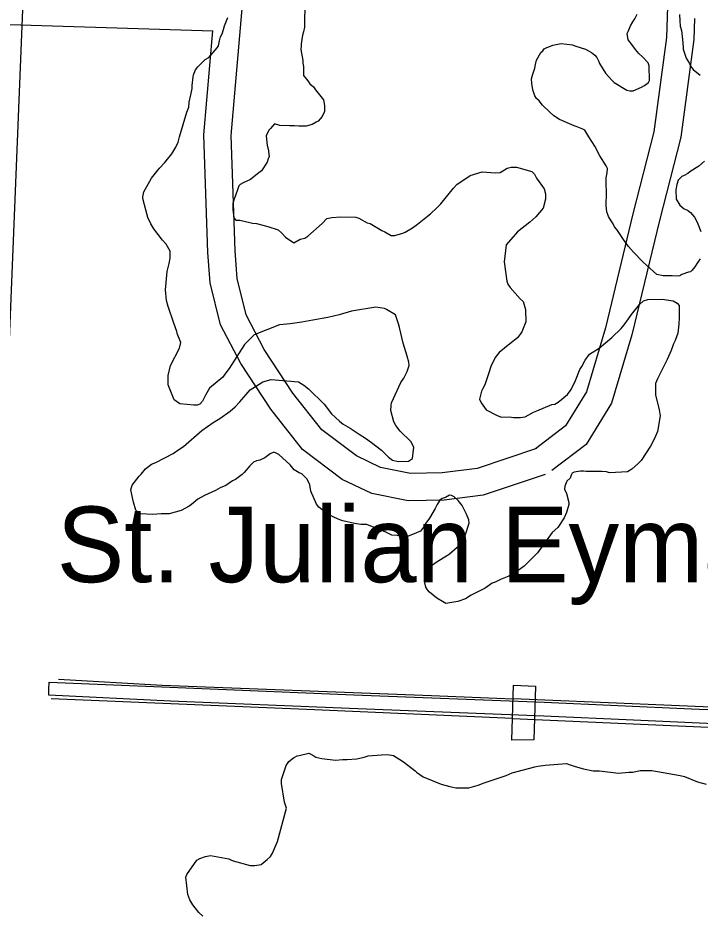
# Model space of a CAD drawing. Extents: x 3677843 to 3715951, y 511991 to 537744.
# Drawn here: x 3693064 to 3693812, y 524461 to 525446 of the extents above; entities that cross this region are included whole.
import ezdxf

# ---------------------------------------------------------------- set-up
doc = ezdxf.new("R2010")
doc.units = 0
for name, color, linetype in [('V-BLDG-IDEN', 7, 'Continuous'), ('V-BRDG-OTLN', 7, 'Continuous'), ('V-ROAD-CNTR', 7, 'Continuous'), ('V-RRAP-FSHR', 7, 'Continuous'), ('V-SITE-VEGE', 7, 'Continuous'), ('V-TOPO-SHOR', 7, 'Continuous')]:
    doc.layers.add(name, color=color, linetype=linetype)

msp = doc.modelspace()

# ---------------------------------------------------------------- linework, layer by layer
at = {"layer": 'V-BRDG-OTLN'}
msp.add_lwpolyline([(3693605.98, 524653.9), (3693607.63, 524714.1), (3693632.03, 524712.97), (3693630.1, 524654.09)], close=True, dxfattribs=at)
at = {"layer": 'V-ROAD-CNTR'}
for points in [[(3693164.21, 527810.55), (3693013.77, 524096.54), (3692955.35, 522772.91), (3692937.19, 522304.73)], [(3693811.41, 526310.02), (3693806.25, 526195.37), (3693805.47, 525908.72), (3693783.58, 525672.63), (3693775.65, 525424.66), (3693761.85, 525321.03), (3693738.66, 525231.12), (3693708.52, 525106.19), (3693687.68, 525035.83), (3693664.8, 524998.65), (3693631.73, 524973.4)], [(3693633.12, 524973.67), (3693567.85, 524951.91), (3693529.64, 524947.19), (3693494.75, 524946.49), (3693461.71, 524953.1), (3693435.53, 524965.55), (3693397.39, 524994.4), (3693365.74, 525034.34), (3693334.39, 525082.35), (3693314.53, 525120.3), (3693304.66, 525160.05), (3693302.55, 525190.48), (3693298.14, 525317.16), (3693319.41, 525562.18), (3693323.11, 525757.86), (3693339.84, 525983.32), (3693348.14, 526182.14), (3693348.4, 526189.81)], [(3692996.37, 525440.77), (3693277.98, 525431.76)], [(3693806.33, 525445.31), (3693805.59, 525422.19), (3693791.35, 525315.28), (3693767.77, 525223.85), (3693737.51, 525098.4), (3693715.31, 525023.5), (3693687.43, 524978.18), (3693649.94, 524949.55)], [(3693642.61, 524945.21), (3693574.5, 524922.5), (3693531.78, 524917.22), (3693492.08, 524916.43), (3693452.18, 524924.41), (3693419.88, 524939.78), (3693376.24, 524972.78), (3693341.38, 525016.78), (3693308.48, 525067.16), (3693286.28, 525109.58), (3693274.92, 525155.36), (3693272.59, 525188.92), (3693268.09, 525317.94), (3693277.98, 525431.76)]]:
    msp.add_lwpolyline(points, dxfattribs=at)
at = {"layer": 'V-RRAP-FSHR'}
for points in [[(3693108.65, 524720.72), (3693222.52, 524714.05), (3693517.61, 524702.98), (3693607.22, 524699.07)], [(3693606.63, 524677.46), (3693389.29, 524687), (3693100.66, 524699.31)], [(3694291.85, 524668.89), (3694209.71, 524672.61), (3693971.14, 524683.84), (3693746.56, 524693.42), (3693607.22, 524699.07)], [(3693606.63, 524677.46), (3693879.4, 524665.75), (3694159.92, 524653.78), (3694220.73, 524651.43), (3694290.51, 524640.63)]]:
    msp.add_lwpolyline(points, dxfattribs=at)
at = {"layer": 'V-SITE-VEGE'}
for points in [[(3693378.87, 525454.89), (3693378.4, 525445.61), (3693378.48, 525435.79), (3693377.43, 525430.88), (3693376.37, 525427.05), (3693374.81, 525417.76), (3693374.83, 525415.58)], [(3693675.08, 525415.36), (3693686.73, 525411.69), (3693693.42, 525407.93), (3693696.78, 525405.23), (3693699.03, 525402.5), (3693701.31, 525398.13), (3693701.9, 525395.93), (3693708.7, 525385.55), (3693715.45, 525377.93), (3693718.25, 525375.22), (3693732.2, 525366.62), (3693735.52, 525366.12), (3693738.83, 525366.17), (3693748.15, 525370.19), (3693751.43, 525371.9), (3693755.79, 525375.29), (3693756.86, 525377.51), (3693756.6, 525393.52), (3693755.44, 525396.81), (3693749.26, 525403.34), (3693745.33, 525407.14), (3693741.39, 525411.49), (3693737.44, 525416.94), (3693733.49, 525421.84), (3693732.27, 525429), (3693733.34, 525431.23), (3693736, 525437.35), (3693738.68, 525441.81), (3693740.83, 525445.16), (3693743.52, 525450.17)], [(3693789.89, 525449.83), (3693790.01, 525442.66), (3693790.66, 525437.15), (3693791.84, 525432.2), (3693793.11, 525422.28), (3693793.8, 525414.01), (3693793.84, 525411.8), (3693797.31, 525401.93), (3693800.72, 525395.91), (3693801.88, 525393.17)], [(3693416.53, 525120.3), (3693404.01, 525117.46), (3693387.67, 525114.6), (3693375.69, 525112.32), (3693362.61, 525110.58), (3693351.17, 525109.39), (3693323.44, 525098.26), (3693312.62, 525087.8), (3693295.93, 525061.49), (3693291.07, 525055.45), (3693288.91, 525052.16), (3693274.29, 525040.04), (3693269.99, 525032.36), (3693266.77, 525025.79), (3693263.52, 525022.49), (3693260.8, 525021.38), (3693256.99, 525021.35), (3693241.7, 525022.86), (3693235.67, 525027.17), (3693228.99, 525043.48), (3693228.9, 525053.84), (3693231.54, 525064.77), (3693241.2, 525083.94), (3693242.79, 525089.96), (3693238.89, 525099.74), (3693238.33, 525101.92), (3693234.97, 525111.16), (3693228.82, 525129.66), (3693227.13, 525136.19), (3693225.95, 525147.64), (3693227.96, 525167.83), (3693230.07, 525176.58), (3693231.11, 525182.59), (3693231.05, 525190.22), (3693226.62, 525197.82), (3693222.77, 525202.15), (3693213.39, 525214.62), (3693210.08, 525220.05), (3693206.75, 525227.11), (3693201.12, 525247.79), (3693201.1, 525249.97), (3693202.15, 525255.44), (3693210.75, 525270.23), (3693219.39, 525281.21), (3693225.34, 525287.27), (3693232.9, 525297.14), (3693237.2, 525304.27), (3693239.88, 525309.75), (3693241.47, 525315.76), (3693249.43, 525342.55), (3693251.57, 525348.02), (3693252.07, 525353.48), (3693253.64, 525361.68), (3693255.21, 525368.78), (3693255.19, 525372.05), (3693256.2, 525381.33), (3693256.73, 525383.52), (3693258.87, 525388.99), (3693261.56, 525392.29), (3693269.68, 525400.53), (3693273.48, 525402.75), (3693282.67, 525413.19), (3693284.28, 525415.38), (3693285.33, 525420.84), (3693286.39, 525425.22), (3693288, 525428.5), (3693289.59, 525433.43), (3693290.65, 525437.25), (3693294.39, 525446.56)], [(3693374.83, 525415.58), (3693374.32, 525411.21), (3693376.6, 525399.23), (3693376.62, 525396.51), (3693377.2, 525392.69), (3693377.28, 525382.88), (3693382.24, 525376.92), (3693384.45, 525373.66), (3693388.29, 525370.42), (3693390.5, 525367.17), (3693399.31, 525356.33), (3693400.46, 525349.8), (3693400.51, 525343.25), (3693397.83, 525337.77), (3693393.51, 525332.83), (3693391.33, 525331.72), (3693386.99, 525328.96), (3693380.46, 525327.27), (3693372.28, 525327.2), (3693367.37, 525327.7), (3693361.91, 525327.66), (3693351.55, 525328.12), (3693345.53, 525329.71), (3693341.21, 525324.76), (3693339.59, 525323.11), (3693337.44, 525319.28), (3693336.37, 525316.54), (3693337.55, 525306.19), (3693338.67, 525302.38), (3693339.83, 525294.21), (3693338.76, 525291.47), (3693337.7, 525287.64), (3693331.23, 525278.32), (3693326.89, 525275.01), (3693319.31, 525268.95), (3693311.16, 525265.06), (3693307.9, 525263.4), (3693306.28, 525261.75), (3693305.75, 525259.56), (3693302.55, 525250.26), (3693301.48, 525247.53), (3693299.89, 525242.61)], [(3693812.55, 525181.89), (3693809.85, 525177.98), (3693806.62, 525172.96), (3693803.37, 525169.04), (3693801.75, 525167.36), (3693799.54, 525167.32), (3693792.41, 525164.44), (3693790.22, 525163.3), (3693787.47, 525162.7), (3693781.94, 525163.17), (3693772.01, 525163), (3693764.8, 525164.54), (3693757.52, 525171.04), (3693749.66, 525178.64), (3693739.55, 525188.96), (3693733.93, 525195.49), (3693728.28, 525203.13), (3693720.92, 525214.05), (3693718.67, 525216.77), (3693716.96, 525220.06), (3693714.69, 525223.33), (3693711.85, 525228.25), (3693710.12, 525233.2), (3693709.44, 525240.36), (3693709.35, 525245.88), (3693709.86, 525248.65), (3693709.49, 525270.73), (3693710.5, 525276.27), (3693710.98, 525280.69), (3693709.27, 525283.97), (3693702.47, 525294.9), (3693696.78, 525305.3), (3693690.53, 525315.69), (3693686, 525322.79), (3693683.77, 525323.85), (3693676.54, 525327.05), (3693674.32, 525327.56), (3693658.2, 525334.47), (3693652.06, 525338.79), (3693647.57, 525342.58), (3693639.72, 525350.18), (3693635.77, 525355.08), (3693632.97, 525357.8), (3693631.27, 525360.53), (3693628.95, 525367.11), (3693627.73, 525374.27), (3693627.64, 525379.24), (3693628.68, 525383.12), (3693631.31, 525390.89), (3693631.8, 525394.77), (3693632.83, 525399.75), (3693637.66, 525408.11), (3693639.83, 525409.81), (3693641.46, 525412.04), (3693644.19, 525413.74), (3693646.39, 525414.33), (3693650.77, 525416.06), (3693660.13, 525417.87), (3693672.3, 525416.42), (3693675.08, 525415.36)], [(3693801.88, 525393.17), (3693804.7, 525389.35), (3693812.52, 525383.4)], [(3693299.89, 525242.61), (3693299.94, 525236.06), (3693301.11, 525226.8), (3693303.31, 525224.09), (3693307.68, 525224.12), (3693318.61, 525221.49), (3693321.34, 525220.96), (3693325.71, 525220.45), (3693338.28, 525217.29), (3693349.77, 525213.56), (3693353.61, 525209.78), (3693357.47, 525205.44), (3693366.79, 525199.52), (3693373.85, 525203.4), (3693378.75, 525204.53), (3693382, 525206.74), (3693397.71, 525220.5), (3693403.12, 525226), (3693408.56, 525227.14), (3693418.37, 525227.77), (3693434.74, 525227.35), (3693438.02, 525226.29), (3693447.33, 525221.46), (3693450.61, 525220.39), (3693463.22, 525212.86), (3693466.51, 525211.25), (3693473.63, 525207.49), (3693477.45, 525207.52), (3693486.16, 525209.78), (3693488.88, 525210.89), (3693497.01, 525215.87), (3693502.44, 525219.73), (3693513.27, 525228.55), (3693516.52, 525231.3), (3693523.56, 525237.9), (3693527.89, 525242.3), (3693541.93, 525259.33), (3693545.71, 525263.18), (3693560.36, 525273.12), (3693573.42, 525277.04), (3693587.61, 525276.07), (3693593.06, 525276.66), (3693600.66, 525281.08), (3693605.01, 525282.21), (3693611.01, 525282.26), (3693627.96, 525277.49), (3693630.71, 525274.79), (3693632.93, 525270.44), (3693641.21, 525258.51), (3693642.89, 525253.07), (3693642.94, 525247.07), (3693640.29, 525237.23), (3693632.19, 525227.89), (3693625.69, 525221.84), (3693612.14, 525211.36), (3693599.71, 525197.08), (3693597.68, 525178.51), (3693600.58, 525157.27), (3693601.7, 525154), (3693603.92, 525150.2), (3693614.93, 525137.75), (3693618.22, 525135.05), (3693621.02, 525126.35), (3693621.14, 525112.71), (3693616.86, 525101.77), (3693612.01, 525095.18), (3693603.88, 525088.57), (3693591.96, 525079.2), (3693587.64, 525073.71), (3693582.81, 525063.85), (3693580.69, 525056.74), (3693576.43, 525043.62), (3693573.74, 525038.69), (3693572.67, 525036.49), (3693570.56, 525027.75), (3693572.23, 525023.95), (3693577.75, 525016.36), (3693589.8, 525009.91), (3693594.72, 525008.31), (3693603.45, 525008.39), (3693607.82, 525007.87), (3693615.45, 525007.94), (3693620.36, 525008.52), (3693629.59, 525013.51), (3693633.39, 525015.18), (3693649.7, 525021.86), (3693652.97, 525022.43), (3693656.77, 525024.64), (3693667.06, 525032.91), (3693670.84, 525038.39), (3693675.67, 525048.25), (3693680.47, 525060.29), (3693682.63, 525063.58), (3693686.39, 525070.7), (3693691.24, 525077.29), (3693701.55, 525083.92), (3693715.64, 525095.49), (3693725.92, 525105.39), (3693729.16, 525109.24), (3693734.01, 525115.82), (3693737.25, 525120.76)], [(3693817.4, 525289.08), (3693810.87, 525283.45), (3693801.03, 525277.21), (3693798.85, 525275.52), (3693795.02, 525273.25), (3693792.28, 525272.1), (3693788.48, 525268.17), (3693786.91, 525263.18), (3693785.9, 525257.64), (3693786.07, 525247.15), (3693790.05, 525240.59), (3693795.08, 525236.81), (3693798.42, 525235.21), (3693801.77, 525232.5), (3693806.27, 525227.61), (3693809.12, 525222.14), (3693813.16, 525211.71)], [(3693737.25, 525120.76), (3693745.89, 525131.74), (3693750.22, 525135.59), (3693755.11, 525137.27), (3693770.93, 525137.4), (3693782.94, 525135.86), (3693787.33, 525133.17), (3693789.53, 525130.46), (3693789.64, 525117.37), (3693789.15, 525110.28), (3693788.14, 525100.45), (3693784.94, 525092.24), (3693783.33, 525088.41), (3693780.66, 525081.3), (3693776.38, 525071.45), (3693765.65, 525050.08), (3693763.51, 525045.16), (3693763.61, 525032.61), (3693767.56, 525016.28), (3693768.71, 525009.75), (3693765.58, 524992.27), (3693762.37, 524984.6), (3693758.07, 524976.39), (3693747.84, 524960.48), (3693744.59, 524957.19), (3693737.55, 524951.13), (3693732.67, 524948.36), (3693713.04, 524947.11), (3693709.76, 524948.17), (3693704.3, 524948.67), (3693687.4, 524948.53), (3693684.66, 524949.05), (3693681.39, 524949.03), (3693674.31, 524947.88), (3693672.14, 524946.77), (3693671.06, 524944.58), (3693670, 524941.3), (3693666.21, 524937.99), (3693664.07, 524932.52), (3693663.56, 524929.24), (3693665.77, 524924.36), (3693668.58, 524914.56), (3693668.6, 524912.38), (3693665.95, 524903.63), (3693663.27, 524897.61), (3693656.26, 524887.19), (3693650.31, 524881.68), (3693634.13, 524859.19), (3693619.52, 524844.89), (3693613.02, 524839.92), (3693602.71, 524833.84), (3693593.46, 524829.94), (3693587.49, 524827.17), (3693584.22, 524826.05), (3693576.63, 524820.53), (3693561.43, 524812.77), (3693554.91, 524808.9), (3693546.75, 524806.1), (3693533.68, 524803.81), (3693529.85, 524805.96), (3693523.82, 524809.73), (3693515.58, 524816.21), (3693513.38, 524818.92), (3693511.72, 524821.63), (3693510.58, 524826.53), (3693511.59, 524836.9), (3693517.52, 524845.14), (3693522.95, 524849), (3693535.43, 524856.74), (3693537.6, 524858.39), (3693548.43, 524867.75), (3693551.12, 524871.59), (3693554.89, 524878.17), (3693559.14, 524891.84), (3693558.56, 524895.66), (3693556.33, 524901.64), (3693551.34, 524911.41), (3693546.93, 524916.83), (3693542.54, 524920.61), (3693539.8, 524922.23), (3693537.61, 524922.75), (3693533.27, 524919.99), (3693529.46, 524918.87), (3693526.75, 524917.21), (3693524.06, 524912.28), (3693521.92, 524907.9), (3693515.46, 524897.48), (3693511.68, 524891.99), (3693508.99, 524887.61), (3693505.75, 524883.22), (3693497.06, 524879.33), (3693492.16, 524877.65), (3693474.16, 524878.59), (3693471.97, 524879.67), (3693467.04, 524882.35), (3693460.47, 524885.03), (3693446.79, 524890.37), (3693440.24, 524890.32), (3693433.15, 524891.35), (3693420.57, 524894.52), (3693417.29, 524895.58)], [(3693417.29, 524895.58), (3693411.27, 524898.26), (3693403.6, 524902.01), (3693395.92, 524907.95), (3693394.27, 524909.57), (3693391.51, 524912.82), (3693385.4, 524926.95), (3693384.25, 524934.03), (3693381.47, 524940.01), (3693375.42, 524945.96), (3693372.69, 524947.03), (3693367.21, 524950.26), (3693362.8, 524955.68), (3693350.16, 524967.03), (3693347.42, 524968.64), (3693344.68, 524969.71), (3693340.88, 524968.04), (3693334.91, 524963.63), (3693329.48, 524960.85), (3693325.67, 524960.28), (3693322.41, 524958.62), (3693318.62, 524954.77), (3693312.14, 524947.62), (3693309.97, 524945.42), (3693302.93, 524939.91), (3693299.67, 524938.25), (3693292.07, 524933.28), (3693286.1, 524930.5), (3693280.67, 524927.73), (3693268.71, 524922.17), (3693261.65, 524918.3), (3693254.61, 524912.24), (3693251.9, 524910.58), (3693243.21, 524905.6), (3693230.15, 524902.22), (3693221.43, 524902.15), (3693211.61, 524901.52), (3693199.06, 524901.96), (3693196.87, 524903.04), (3693193.57, 524906.28), (3693190.77, 524914.99), (3693187.93, 524928.6), (3693189.53, 524933.52), (3693197.08, 524943.4), (3693199.25, 524945.6), (3693204.11, 524951.64), (3693210.61, 524956.6), (3693215.51, 524958.28), (3693234.52, 524968.25), (3693240.48, 524972.67), (3693245.91, 524975.99), (3693265.94, 524993.6), (3693278.41, 525002.43), (3693285.47, 525006.85), (3693296.86, 525014.59), (3693302.27, 525019.54), (3693307.68, 525025.04), (3693319.03, 525038.22), (3693321.74, 525039.88), (3693332.59, 525047.06), (3693341.85, 525049.32), (3693371.86, 525046.84), (3693377.9, 525043.07), (3693382.84, 525039.29), (3693399.88, 525022.52), (3693408.15, 525011.68), (3693416.95, 525003.57), (3693420.79, 525000.33), (3693428.46, 524996.03), (3693438.33, 524989.57), (3693445.46, 524985.27), (3693452.05, 524980.41), (3693463.02, 524971.78), (3693470.73, 524964.2), (3693475.11, 524960.97), (3693481.13, 524959.38), (3693492.58, 524960.02), (3693496.92, 524962.78), (3693498.45, 524975.34), (3693495.13, 524981.31), (3693483.58, 524992.67), (3693478.62, 524999.17), (3693476.41, 525002.97), (3693473.03, 525015.49), (3693473.53, 525020.95), (3693474.05, 525023.68), (3693484.23, 525046.13), (3693487.46, 525051.06), (3693491.22, 525058.19), (3693493.35, 525064.75), (3693492.77, 525068.56), (3693491.08, 525075.09), (3693486.6, 525089.24), (3693482.65, 525106.66), (3693481.52, 525110.47), (3693478.17, 525120.26), (3693468.3, 525126.18), (3693466.11, 525127.25), (3693456.82, 525128.81), (3693430.13, 525124.23), (3693416.53, 525120.3)], [(3693267.06, 524460.71), (3693262.66, 524465.04), (3693256.05, 524473.17), (3693252.73, 524478.6), (3693250.5, 524484.58), (3693248.16, 524503.65), (3693249.23, 524506.39), (3693260.55, 524522.3), (3693263.81, 524523.96), (3693269.79, 524526.19), (3693275.24, 524527.33), (3693295.45, 524523.68), (3693297.64, 524522.61), (3693300.38, 524521.53), (3693318.96, 524516.23), (3693323.87, 524516.27), (3693330.96, 524517.42), (3693337.45, 524522.93), (3693341.25, 524526.23), (3693343.4, 524530.07), (3693348.75, 524542.66), (3693358.81, 524579.29), (3693356.57, 524585.82), (3693353.13, 524606.51), (3693353.09, 524610.88), (3693358.42, 524626.19), (3693361.11, 524630.58), (3693366.54, 524634.44), (3693370.33, 524636.66), (3693372.51, 524637.22), (3693383.4, 524639.49), (3693387.79, 524637.34), (3693391.08, 524635.19), (3693397.63, 524633.6), (3693412.37, 524632.09), (3693420, 524632.7), (3693425.46, 524632.74), (3693435.81, 524633.38), (3693443.98, 524635.08)], [(3693443.98, 524635.08), (3693448.33, 524636.75), (3693463.05, 524637.96), (3693469.05, 524638.01), (3693476.15, 524636.98), (3693487.12, 524629.98), (3693499.74, 524620.27), (3693501.39, 524618.64), (3693508.52, 524613.79), (3693528.22, 524605.77), (3693538.06, 524603.13), (3693544.62, 524601.55), (3693558.8, 524601.66), (3693569.14, 524604.47), (3693575.66, 524607.26), (3693599.6, 524615.09), (3693602.86, 524616.75), (3693606.12, 524617.87), (3693631.16, 524624.62), (3693634.42, 524625.19), (3693642.6, 524626.35), (3693666.04, 524628.18), (3693668.77, 524627.11), (3693675.33, 524624.98), (3693684.63, 524622.33), (3693695.01, 524620.24), (3693702.1, 524620.3), (3693722.85, 524617.74), (3693734.29, 524618.92), (3693738.66, 524618.96), (3693746.82, 524620.67), (3693759.37, 524620.77), (3693790.5, 524615.03), (3693795.42, 524613.97), (3693809.65, 524608.09), (3693818.95, 524605.44)]]:
    msp.add_lwpolyline(points, dxfattribs=at)
at = {"layer": 'V-TOPO-SHOR'}
for points in [[(3693640.84, 524680.38), (3693427.67, 524688.7), (3693231.6, 524696.49), (3693098.13, 524703.27), (3693098.04, 524709.58), (3693098.38, 524717.51)], [(3693098.38, 524717.51), (3693292.65, 524709.53), (3693432.76, 524703.69), (3693641.33, 524695.51)], [(3693641.33, 524695.51), (3693802.86, 524688.14), (3693955.25, 524681.87), (3694118.19, 524673.81), (3694298.12, 524666.3), (3694296.48, 524654.53), (3694295.13, 524644.87), (3694221.95, 524654.2), (3694063.55, 524661.5), (3693908.76, 524668.28), (3693739.54, 524675.76), (3693640.84, 524680.38)]]:
    msp.add_lwpolyline(points, dxfattribs=at)

# ---------------------------------------------------------------- texts
at = {"layer": 'V-BLDG-IDEN'}
msp.add_text('St. Julian Eymard', height=82.9998, dxfattribs=at).set_placement((3693106.69, 524827.1))

doc.saveas('drawing.dxf')
